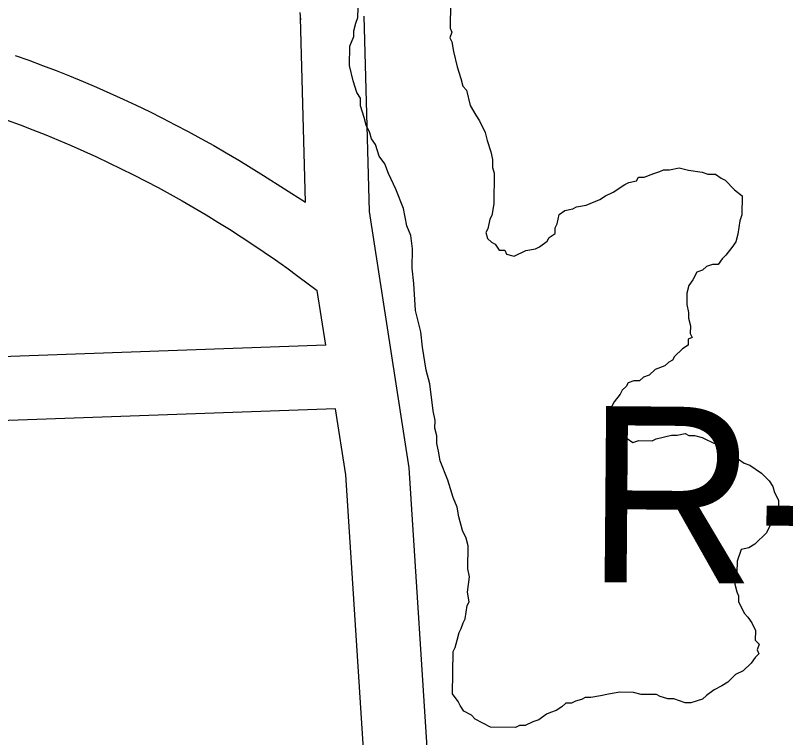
# Model space of a CAD drawing. Extents: x 3297716 to 3335574, y 688621 to 713991.
# Drawn here: x 3327021.9 to 3327384.6, y 711668.4 to 712008.6 of the extents above; entities that cross this region are included whole.
import ezdxf

# ---------------------------------------------------------------- set-up
doc = ezdxf.new("R2010")
doc.units = 0
for name, color, linetype in [('V-RIVR-RANG-IDEN', 7, 'Continuous'), ('V-ROAD-CNTR', 7, 'Continuous'), ('V-SITE-VEGE', 7, 'Continuous')]:
    doc.layers.add(name, color=color, linetype=linetype)

msp = doc.modelspace()

# ---------------------------------------------------------------- linework, layer by layer
at = {"layer": 'V-ROAD-CNTR'}
for points in [[(3327156.25, 712006.59), (3327155.97, 712010)], [(3327158.47, 711920.6), (3327156.21, 712007.44)], [(3327216.9, 711646.58), (3327207.32, 711795.51), (3327188.59, 711916.24), (3327186.2, 712008.22)], [(3327021.73, 711989.8), (3327028.19, 711987.5), (3327034.62, 711985.12), (3327041.02, 711982.67), (3327047.39, 711980.13), (3327053.73, 711977.52), (3327060.04, 711974.84), (3327066.32, 711972.08), (3327072.56, 711969.24), (3327078.77, 711966.33), (3327084.95, 711963.35), (3327091.08, 711960.29), (3327097.18, 711957.16), (3327103.25, 711953.95), (3327109.27, 711950.68), (3327115.26, 711947.33), (3327121.2, 711943.91), (3327127.1, 711940.42), (3327132.96, 711936.86), (3327138.78, 711933.22), (3327158.47, 711920.6)], [(3327017.94, 711959.3), (3327024.04, 711957.05), (3327030.1, 711954.72), (3327036.14, 711952.32), (3327042.15, 711949.85), (3327048.13, 711947.3), (3327054.08, 711944.69), (3327059.99, 711942), (3327065.88, 711939.24), (3327071.73, 711936.42), (3327077.55, 711933.52), (3327083.33, 711930.55), (3327089.07, 711927.51), (3327094.78, 711924.41), (3327100.45, 711921.24), (3327106.08, 711917.99), (3327111.67, 711914.69), (3327117.23, 711911.31), (3327122.74, 711907.87), (3327128.21, 711904.36), (3327133.64, 711900.79), (3327139.02, 711897.16), (3327144.36, 711893.45), (3327149.66, 711889.69), (3327154.91, 711885.86), (3327164, 711879.06)], [(3327168.01, 711853.22), (3327164, 711879.06)], [(3327168.01, 711853.22), (3326443.21, 711827.24)], [(3327172.64, 711823.37), (3326434.14, 711796.89)], [(3327192.84, 711553.28), (3327177.47, 711792.24), (3327172.64, 711823.37)]]:
    msp.add_lwpolyline(points, dxfattribs=at)
at = {"layer": 'V-SITE-VEGE'}
for p, q in [((3327183.17, 712007.71), (3327183.23, 712012.24)), ((3327226.76, 712014.36), (3327226.59, 712002.58)), ((3327181.27, 712001.39), (3327182.23, 712005)), ((3327182.23, 712005), (3327183.17, 712007.71)), ((3327181.24, 711998.67), (3327181.27, 712001.39)), ((3327226.59, 712002.58), (3327227.48, 712000.76)), ((3327179.36, 711994.17), (3327181.24, 711998.67)), ((3327227.48, 712000.76), (3327226.53, 711998.05)), ((3327226.53, 711998.05), (3327227.41, 711996.23)), ((3327179.24, 711985.11), (3327179.36, 711994.17)), ((3327227.41, 711996.23), (3327228.26, 711991.69)), ((3327228.26, 711991.69), (3327229.97, 711984.41)), ((3327180.95, 711977.84), (3327179.24, 711985.11)), ((3327229.97, 711984.41), (3327231.71, 711978.95)), ((3327182.69, 711972.38), (3327180.95, 711977.84)), ((3327231.71, 711978.95), (3327232.56, 711975.32)), ((3327184.46, 711969.63), (3327182.69, 711972.38)), ((3327232.56, 711975.32), (3327234.35, 711973.48)), ((3327234.35, 711973.48), (3327236.06, 711966.21)), ((3327184.41, 711966.01), (3327184.46, 711969.63)), ((3327186.15, 711960.55), (3327184.41, 711966.01)), ((3327236.06, 711966.21), (3327238.72, 711961.64)), ((3327238.72, 711961.64), (3327240.49, 711958.9)), ((3327187.01, 711956.91), (3327186.15, 711960.55)), ((3327240.49, 711958.9), (3327243.14, 711953.43)), ((3327188.77, 711953.27), (3327187.01, 711956.91)), ((3327189.64, 711950.54), (3327188.77, 711953.27)), ((3327191.41, 711947.79), (3327189.64, 711950.54)), ((3327243.14, 711953.43), (3327243.99, 711949.79)), ((3327193.15, 711942.33), (3327191.41, 711947.79)), ((3327243.99, 711949.79), (3327245.73, 711944.33)), ((3327245.73, 711944.33), (3327246.59, 711940.69)), ((3327195.82, 711938.67), (3327193.15, 711942.33)), ((3327246.59, 711940.69), (3327246.54, 711937.07)), ((3327197.57, 711934.12), (3327195.82, 711938.67)), ((3327246.54, 711937.07), (3327247.41, 711934.34)), ((3327325.34, 711935.08), (3327327.16, 711935.96)), ((3327327.16, 711935.96), (3327329.88, 711935.93)), ((3327329.88, 711935.93), (3327334.42, 711936.77)), ((3327334.42, 711936.77), (3327338.94, 711935.8)), ((3327338.94, 711935.8), (3327345.27, 711934.81)), ((3327201.09, 711926.82), (3327197.57, 711934.12)), ((3327247.41, 711934.34), (3327247.21, 711919.84)), ((3327314.41, 711930.7), (3327315.34, 711932.5)), ((3327315.34, 711932.5), (3327318.06, 711932.47)), ((3327318.06, 711932.47), (3327322.61, 711934.21)), ((3327322.61, 711934.21), (3327325.34, 711935.08)), ((3327345.27, 711934.81), (3327347.98, 711933.87)), ((3327347.98, 711933.87), (3327351.6, 711933.82)), ((3327351.6, 711933.82), (3327354.29, 711931.97)), ((3327303.46, 711925.42), (3327308.95, 711928.97)), ((3327308.95, 711928.97), (3327310.77, 711929.85)), ((3327310.77, 711929.85), (3327314.41, 711930.7)), ((3327354.29, 711931.97), (3327356.09, 711931.04)), ((3327356.09, 711931.04), (3327360.56, 711926.45)), ((3327204.59, 711917.71), (3327201.09, 711926.82)), ((3327299.81, 711923.66), (3327303.46, 711925.42)), ((3327360.56, 711926.45), (3327364.15, 711923.68)), ((3327290.69, 711919.25), (3327297.07, 711921.88)), ((3327297.07, 711921.88), (3327299.81, 711923.66)), ((3327364.15, 711923.68), (3327364.02, 711914.62)), ((3327206.29, 711909.53), (3327204.59, 711917.71)), ((3327247.21, 711919.84), (3327246.23, 711914.42)), ((3327284.33, 711917.52), (3327286.15, 711918.41)), ((3327286.15, 711918.41), (3327290.69, 711919.25)), ((3327246.23, 711914.42), (3327245.29, 711912.62)), ((3327276.98, 711910.38), (3327277.95, 711914.89)), ((3327277.95, 711914.89), (3327280.69, 711916.67)), ((3327280.69, 711916.67), (3327284.33, 711917.52)), ((3327364.02, 711914.62), (3327363.08, 711911.92)), ((3327245.29, 711912.62), (3327244.33, 711908.1)), ((3327276.05, 711908.58), (3327276.98, 711910.38)), ((3327363.08, 711911.92), (3327362.09, 711905.59)), ((3327208.04, 711904.98), (3327206.29, 711909.53)), ((3327244.33, 711908.1), (3327243.4, 711906.31)), ((3327276.01, 711905.86), (3327276.05, 711908.58)), ((3327208.86, 711898.62), (3327208.04, 711904.98)), ((3327243.4, 711906.31), (3327244.27, 711903.58)), ((3327244.27, 711903.58), (3327246.05, 711901.74)), ((3327272.34, 711902.28), (3327273.27, 711904.08)), ((3327273.27, 711904.08), (3327276.01, 711905.86)), ((3327362.09, 711905.59), (3327361.13, 711901.98)), ((3327246.05, 711901.74), (3327247.85, 711900.81)), ((3327247.85, 711900.81), (3327249.63, 711898.07)), ((3327266.85, 711898.74), (3327268.68, 711899.62)), ((3327268.68, 711899.62), (3327272.34, 711902.28)), ((3327361.13, 711901.98), (3327359.28, 711899.28)), ((3327208.74, 711889.56), (3327208.86, 711898.62)), ((3327249.63, 711898.07), (3327252.35, 711898.03)), ((3327252.35, 711898.03), (3327253.23, 711896.2)), ((3327253.23, 711896.2), (3327256.83, 711895.25)), ((3327256.83, 711895.25), (3327262.31, 711897.89)), ((3327262.31, 711897.89), (3327266.85, 711898.74)), ((3327359.28, 711899.28), (3327356.51, 711895.69)), ((3327354.68, 711893.91), (3327352.83, 711891.22)), ((3327356.51, 711895.69), (3327354.68, 711893.91)), ((3327209.54, 711882.31), (3327208.74, 711889.56)), ((3327345.54, 711888.6), (3327342.81, 711887.73)), ((3327347.38, 711890.38), (3327345.54, 711888.6)), ((3327350.11, 711891.25), (3327347.38, 711890.38)), ((3327352.83, 711891.22), (3327350.11, 711891.25)), ((3327342.81, 711887.73), (3327340.95, 711884.13)), ((3327210.28, 711869.61), (3327209.54, 711882.31)), ((3327339.1, 711881.44), (3327338.15, 711877.83)), ((3327340.95, 711884.13), (3327339.1, 711881.44)), ((3327338.15, 711877.83), (3327338.07, 711872.39)), ((3327338.07, 711872.39), (3327338.93, 711868.75)), ((3327212.86, 711859.61), (3327210.28, 711869.61)), ((3327338.93, 711868.75), (3327338.89, 711866.04)), ((3327338.89, 711866.04), (3327339.75, 711862.4)), ((3327213.66, 711852.35), (3327212.86, 711859.61)), ((3327339.75, 711862.4), (3327339.7, 711858.78)), ((3327338.75, 711856.07), (3327338.72, 711853.35)), ((3327340.58, 711856.95), (3327338.75, 711856.07)), ((3327339.7, 711858.78), (3327340.58, 711856.95)), ((3327215.33, 711841.45), (3327213.66, 711852.35)), ((3327338.72, 711853.35), (3327335.98, 711851.58)), ((3327335.98, 711851.58), (3327332.3, 711848.01)), ((3327329.55, 711845.32), (3327327.71, 711843.54)), ((3327331.37, 711846.2), (3327329.55, 711845.32)), ((3327332.3, 711848.01), (3327331.37, 711846.2)), ((3327217.05, 711835.09), (3327215.33, 711841.45)), ((3327323.16, 711841.79), (3327320.4, 711839.11)), ((3327327.71, 711843.54), (3327323.16, 711841.79)), ((3327317.67, 711838.24), (3327315.83, 711836.45)), ((3327320.4, 711839.11), (3327317.67, 711838.24)), ((3327218.69, 711822.38), (3327217.05, 711835.09)), ((3327310.39, 711835.62), (3327309.45, 711833.82)), ((3327313.12, 711836.49), (3327310.39, 711835.62)), ((3327315.83, 711836.45), (3327313.12, 711836.49)), ((3327307.62, 711832.03), (3327306.69, 711830.23)), ((3327309.45, 711833.82), (3327307.62, 711832.03)), ((3327306.69, 711830.23), (3327303.92, 711826.65)), ((3327303.92, 711826.65), (3327302.06, 711823.05)), ((3327219.53, 711817.84), (3327218.69, 711822.38)), ((3327302.06, 711823.05), (3327302.92, 711819.41)), ((3327219.48, 711814.21), (3327219.53, 711817.84)), ((3327302.92, 711819.41), (3327303.8, 711817.59)), ((3327303.8, 711817.59), (3327305.58, 711815.75)), ((3327220.34, 711810.58), (3327219.48, 711814.21)), ((3327305.58, 711815.75), (3327307.36, 711813.01)), ((3327307.36, 711813.01), (3327308.24, 711811.18)), ((3327220.29, 711806.95), (3327220.34, 711810.58)), ((3327308.24, 711811.18), (3327310.03, 711809.35)), ((3327310.03, 711809.35), (3327312.72, 711807.5)), ((3327321.79, 711808.28), (3327323.61, 711809.16)), ((3327323.61, 711809.16), (3327330.89, 711810.87)), ((3327330.89, 711810.87), (3327333.6, 711810.84)), ((3327333.6, 711810.84), (3327337.24, 711811.69)), ((3327337.24, 711811.69), (3327339.04, 711810.76)), ((3327339.04, 711810.76), (3327341.76, 711810.72)), ((3327341.76, 711810.72), (3327345.37, 711809.77)), ((3327345.37, 711809.77), (3327347.17, 711808.84)), ((3327347.17, 711808.84), (3327355.27, 711805.1)), ((3327221.15, 711803.32), (3327220.29, 711806.95)), ((3327312.72, 711807.5), (3327315.45, 711808.37)), ((3327315.45, 711808.37), (3327321.79, 711808.28)), ((3327221.99, 711798.78), (3327221.15, 711803.32)), ((3327355.27, 711805.1), (3327357.07, 711804.17)), ((3327357.07, 711804.17), (3327360.65, 711800.5)), ((3327225.49, 711789.67), (3327221.99, 711798.78)), ((3327360.65, 711800.5), (3327362.44, 711799.57)), ((3327362.44, 711799.57), (3327365.14, 711797.72)), ((3327365.14, 711797.72), (3327367.84, 711796.78)), ((3327367.84, 711796.78), (3327373.23, 711793.07)), ((3327373.23, 711793.07), (3327376.8, 711789.4)), ((3327228.1, 711781.48), (3327225.49, 711789.67)), ((3327376.8, 711789.4), (3327378.58, 711786.66)), ((3327378.58, 711786.66), (3327379.45, 711783.93)), ((3327379.45, 711783.93), (3327381.21, 711780.29)), ((3327229.85, 711776.92), (3327228.1, 711781.48)), ((3327381.21, 711780.29), (3327381.1, 711772.13)), ((3327230.69, 711772.38), (3327229.85, 711776.92)), ((3327232.41, 711766.01), (3327230.69, 711772.38)), ((3327381.1, 711772.13), (3327377.42, 711768.56)), ((3327234.18, 711762.36), (3327232.41, 711766.01)), ((3327377.42, 711768.56), (3327375.56, 711764.95)), ((3327235.03, 711758.73), (3327234.18, 711762.36)), ((3327375.56, 711764.95), (3327370.05, 711759.6)), ((3327234.89, 711747.86), (3327235.03, 711758.73)), ((3327370.05, 711759.6), (3327367.31, 711757.82)), ((3327363.67, 711756.96), (3327361.79, 711751.55)), ((3327367.31, 711757.82), (3327363.67, 711756.96)), ((3327361.79, 711751.55), (3327361.71, 711746.12)), ((3327235.74, 711744.22), (3327234.89, 711747.86)), ((3327234.73, 711736.99), (3327235.74, 711744.22)), ((3327361.71, 711746.12), (3327360.77, 711743.41)), ((3327360.77, 711743.41), (3327360.73, 711740.7)), ((3327360.73, 711740.7), (3327361.59, 711737.06)), ((3327235.58, 711732.44), (3327234.73, 711736.99)), ((3327361.59, 711737.06), (3327362.47, 711735.24)), ((3327362.47, 711735.24), (3327362.43, 711732.52)), ((3327233.66, 711724.32), (3327234.65, 711730.64)), ((3327234.65, 711730.64), (3327235.58, 711732.44)), ((3327362.43, 711732.52), (3327365.08, 711727.05)), ((3327365.08, 711727.05), (3327366.86, 711725.21)), ((3327231.78, 711719.81), (3327232.72, 711722.52)), ((3327232.72, 711722.52), (3327233.66, 711724.32)), ((3327366.86, 711725.21), (3327368.64, 711722.47)), ((3327368.64, 711722.47), (3327370.4, 711718.82)), ((3327230.85, 711718.01), (3327231.78, 711719.81)), ((3327370.4, 711718.82), (3327370.34, 711714.29)), ((3327229.9, 711714.4), (3327230.85, 711718.01)), ((3327228.01, 711708.99), (3327228.94, 711710.79)), ((3327228.94, 711710.79), (3327229.9, 711714.4)), ((3327370.34, 711714.29), (3327372.12, 711712.45)), ((3327372.12, 711712.45), (3327371.18, 711709.75)), ((3327227.73, 711689.06), (3327228.01, 711708.99)), ((3327372.06, 711707.92), (3327370.23, 711706.14)), ((3327371.18, 711709.75), (3327372.06, 711707.92)), ((3327370.23, 711706.14), (3327368.38, 711703.44)), ((3327368.38, 711703.44), (3327364.7, 711699.87)), ((3327361.06, 711698.1), (3327357.38, 711694.53)), ((3327364.7, 711699.87), (3327361.06, 711698.1)), ((3327354.64, 711692.76), (3327350.99, 711690.99)), ((3327357.38, 711694.53), (3327354.64, 711692.76)), ((3327230.4, 711685.4), (3327227.73, 711689.06)), ((3327306.58, 711689.79), (3327301.13, 711688.96)), ((3327312.92, 711689.7), (3327306.58, 711689.79)), ((3327316.53, 711688.75), (3327312.92, 711689.7)), ((3327350.99, 711690.99), (3327347.33, 711688.33)), ((3327231.28, 711683.58), (3327230.4, 711685.4)), ((3327285.68, 711685.55), (3327283.85, 711684.67)), ((3327288.41, 711686.42), (3327285.68, 711685.55)), ((3327290.23, 711687.3), (3327288.41, 711686.42)), ((3327292.95, 711687.26), (3327290.23, 711687.3)), ((3327297.49, 711688.1), (3327292.95, 711687.26)), ((3327301.13, 711688.96), (3327297.49, 711688.1)), ((3327323.78, 711688.65), (3327316.53, 711688.75)), ((3327325.57, 711687.72), (3327323.78, 711688.65)), ((3327329.19, 711686.76), (3327325.57, 711687.72)), ((3327331.91, 711686.73), (3327329.19, 711686.76)), ((3327337.31, 711684.84), (3327331.91, 711686.73)), ((3327345.5, 711686.54), (3327340.03, 711684.8)), ((3327347.33, 711688.33), (3327345.5, 711686.54)), ((3327233.06, 711680.83), (3327231.28, 711683.58)), ((3327279.3, 711682.91), (3327276.56, 711681.14)), ((3327281.14, 711684.7), (3327279.3, 711682.91)), ((3327283.85, 711684.67), (3327281.14, 711684.7)), ((3327340.03, 711684.8), (3327337.31, 711684.84)), ((3327236.66, 711678.97), (3327233.06, 711680.83)), ((3327238.44, 711677.14), (3327236.66, 711678.97)), ((3327272, 711679.39), (3327268.34, 711676.72)), ((3327273.83, 711680.27), (3327272, 711679.39)), ((3327276.56, 711681.14), (3327273.83, 711680.27)), ((3327245.64, 711673.41), (3327238.44, 711677.14)), ((3327265.61, 711675.86), (3327261.96, 711674.09)), ((3327268.34, 711676.72), (3327265.61, 711675.86)), ((3327257.42, 711673.25), (3327245.64, 711673.41)), ((3327259.24, 711674.13), (3327257.42, 711673.25)), ((3327261.96, 711674.09), (3327259.24, 711674.13))]:
    msp.add_line(p, q, dxfattribs=at)

# ---------------------------------------------------------------- texts
at = {"layer": 'V-RIVR-RANG-IDEN'}
msp.add_text('R-229.6', height=83, rotation=359.5169, dxfattribs=at).set_placement((3327290.27, 711741.66))

doc.saveas('drawing.dxf')
